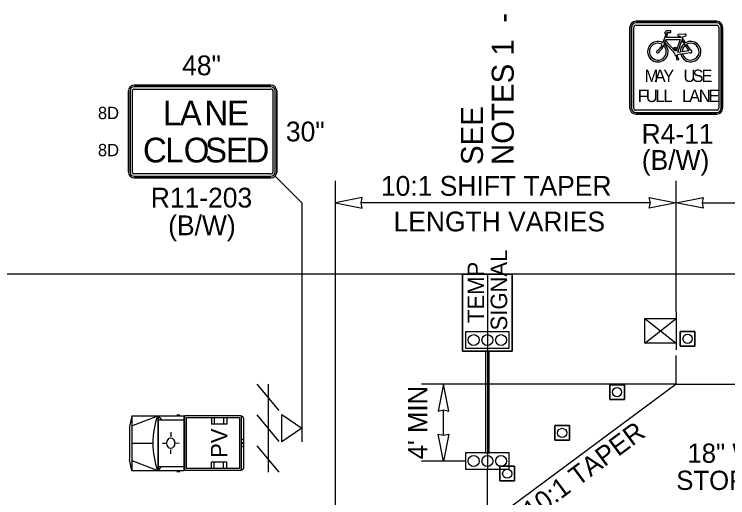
# Model space of a CAD drawing. Extents: x 99977 to 100176, y 99905 to 100011.
# Drawn here: x 100022.4 to 100024.999, y 99947.126 to 99948.886 of the extents above; entities that cross this region are included whole.
import ezdxf

# ---------------------------------------------------------------- set-up
doc = ezdxf.new("R2010")
doc.units = 0
for name, color, linetype in [('RD_ED_ShoulderPavedEdge', 7, 'Continuous'), ('RD_MK_LineEdgeWhite', 7, 'Continuous'), ('TR_SN_ConstructionSigns', 7, 'Continuous'), ('TR_WZ_BarricadeType3', 7, 'Continuous'), ('TR_WZ_PortableSignMount5ftMinBlk-Wht', 7, 'Continuous'), ('TR_WZ_PortableSignMountBlk-Wht', 7, 'Continuous'), ('TR_WZ_ProtectiveVehicle', 7, 'Continuous'), ('TR_WZ_TempSignal', 7, 'Continuous'), ('TR_WZ_TrafficCone', 7, 'Continuous'), ('TR_WZ_WorkZoneDetails', 7, 'Continuous'), ('TR_WZ_WorkZoneTextCurrent', 7, 'Continuous')]:
    doc.layers.add(name, color=color, linetype=linetype)

msp = doc.modelspace()

# ---------------------------------------------------------------- linework, layer by layer
at = {"layer": 'RD_ED_ShoulderPavedEdge'}
msp.add_line((100035.6424, 99947.9393), (100020.3, 99947.9393), dxfattribs=at)
at = {"layer": 'RD_MK_LineEdgeWhite'}
for q in [(100023.5692, 99946.6193), (100035.6425, 99947.5393)]:
    msp.add_line((100024.8112, 99947.5393), q, dxfattribs=at)
at = {"layer": 'TR_SN_ConstructionSigns'}
for p, q in [((100024.6634, 99948.8599), (100024.9588, 99948.8599)), ((100024.9588, 99948.8599), (100024.6634, 99948.8599)), ((100024.9588, 99948.8599), (100024.6634, 99948.8599)), ((100024.9588, 99948.8543), (100024.6634, 99948.8543)), ((100024.6634, 99948.8458), (100024.9588, 99948.8458)), ((100024.6423, 99948.5435), (100024.6423, 99948.8388)), ((100024.6423, 99948.8388), (100024.6423, 99948.5435)), ((100024.6423, 99948.8388), (100024.6423, 99948.5435)), ((100024.648, 99948.8388), (100024.648, 99948.5435)), ((100024.6564, 99948.5435), (100024.6564, 99948.8388)), ((100024.7751, 99948.8247), (100024.7681, 99948.8178)), ((100024.7681, 99948.8178), (100024.7728, 99948.8131)), ((100024.7916, 99948.8247), (100024.7751, 99948.8247)), ((100024.7752, 99948.8171), (100024.7774, 99948.8192)), ((100024.7792, 99948.8131), (100024.7752, 99948.8171)), ((100024.7774, 99948.8192), (100024.7916, 99948.8192)), ((100024.7916, 99948.8192), (100024.7916, 99948.8247)), ((100024.9658, 99948.8388), (100024.9658, 99948.5435)), ((100024.9742, 99948.5435), (100024.9742, 99948.8388)), ((100024.9798, 99948.8388), (100024.9798, 99948.5435)), ((100024.9798, 99948.5435), (100024.9798, 99948.8388)), ((100024.9798, 99948.5435), (100024.9798, 99948.8388)), ((100024.7728, 99948.8131), (100024.7624, 99948.782)), ((100024.7715, 99948.7902), (100024.7728, 99948.794)), ((100024.7728, 99948.794), (100024.8254, 99948.794)), ((100024.775, 99948.8006), (100024.7792, 99948.8131)), ((100024.8276, 99948.8006), (100024.775, 99948.8006)), ((100024.8254, 99948.794), (100024.811, 99948.7507)), ((100024.8435, 99948.8135), (100024.8186, 99948.8118)), ((100024.8288, 99948.804), (100024.8276, 99948.8006)), ((100024.8338, 99948.7983), (100024.8312, 99948.7904)), ((100024.8338, 99948.7983), (100024.8357, 99948.8041)), ((100024.845, 99948.7818), (100024.8338, 99948.7983)), ((100024.7676, 99948.7784), (100024.7653, 99948.7717)), ((100024.7676, 99948.7784), (100024.7692, 99948.7831)), ((100024.7692, 99948.7831), (100024.7715, 99948.7902)), ((100024.7692, 99948.7831), (100024.8058, 99948.7433)), ((100024.8062, 99948.7526), (100024.7715, 99948.7902)), ((100024.8164, 99948.7462), (100024.8312, 99948.7904)), ((100024.8312, 99948.7904), (100024.8396, 99948.778)), ((100024.8396, 99948.778), (100024.8433, 99948.7725)), ((100024.8433, 99948.7725), (100024.8571, 99948.7522)), ((100024.8636, 99948.7544), (100024.8487, 99948.7763)), ((100024.8115, 99948.7633), (100024.8027, 99948.7633)), ((100024.8049, 99948.76), (100024.8062, 99948.7526)), ((100024.811, 99948.7507), (100024.8093, 99948.76)), ((100024.8093, 99948.76), (100024.8115, 99948.76)), ((100024.8115, 99948.76), (100024.8115, 99948.7633)), ((100024.816, 99948.7395), (100024.8273, 99948.7411)), ((100024.8264, 99948.7477), (100024.8164, 99948.7462)), ((100024.8273, 99948.7411), (100024.8338, 99948.7421)), ((100024.8571, 99948.7522), (100024.8329, 99948.7486)), ((100024.8338, 99948.7421), (100024.8601, 99948.746)), ((100024.8101, 99948.7352), (100024.8137, 99948.7244)), ((100024.8137, 99948.7244), (100024.8119, 99948.7244)), ((100024.8119, 99948.7244), (100024.8119, 99948.7211)), ((100024.8119, 99948.7211), (100024.8207, 99948.7211)), ((100024.8183, 99948.7244), (100024.8143, 99948.7366)), ((100024.8207, 99948.7244), (100024.8183, 99948.7244)), ((100024.8207, 99948.7211), (100024.8207, 99948.7244)), ((100022.8369, 99948.6276), (100023.3348, 99948.6276)), ((100023.3348, 99948.6276), (100022.8369, 99948.6276)), ((100023.3348, 99948.6276), (100022.8369, 99948.6276)), ((100023.3348, 99948.622), (100022.8369, 99948.622)), ((100022.8369, 99948.6135), (100023.3348, 99948.6135)), ((100022.8159, 99948.3112), (100022.8159, 99948.6065)), ((100022.8159, 99948.6065), (100022.8159, 99948.3112)), ((100022.8159, 99948.6065), (100022.8159, 99948.3112)), ((100022.8215, 99948.6065), (100022.8215, 99948.3112)), ((100022.8299, 99948.3112), (100022.8299, 99948.6065)), ((100023.3418, 99948.6065), (100023.3418, 99948.3112)), ((100023.3502, 99948.3112), (100023.3502, 99948.6065)), ((100023.3559, 99948.6065), (100023.3559, 99948.3112)), ((100023.3559, 99948.3112), (100023.3559, 99948.6065)), ((100023.3559, 99948.3112), (100023.3559, 99948.6065)), ((100024.9588, 99948.5364), (100024.6634, 99948.5364)), ((100024.6634, 99948.528), (100024.9588, 99948.528)), ((100024.9588, 99948.5224), (100024.6634, 99948.5224)), ((100024.6634, 99948.5224), (100024.9588, 99948.5224)), ((100024.6634, 99948.5224), (100024.9588, 99948.5224)), ((100023.3348, 99948.3042), (100022.8369, 99948.3042)), ((100022.8369, 99948.2957), (100023.3348, 99948.2957)), ((100023.3348, 99948.2901), (100022.8369, 99948.2901)), ((100022.8369, 99948.2901), (100023.3348, 99948.2901)), ((100022.8369, 99948.2901), (100023.3348, 99948.2901))]:
    msp.add_line(p, q, dxfattribs=at)
msp.add_lwpolyline([(100024.8027, 99948.7633), (100024.8027, 99948.76), (100024.8049, 99948.76)], dxfattribs=at)
for centre, radius, start, end in [((100024.6634, 99948.8388), 0.0211, 90, 180), ((100024.6634, 99948.8388), 0.0211, 90, 180), ((100024.6634, 99948.8388), 0.0211, 90, 180), ((100024.6634, 99948.8388), 0.0155, 90, 180), ((100024.6634, 99948.8388), 0.00703, 90, 180), ((100024.9588, 99948.8388), 0.0211, 0, 90), ((100024.9588, 99948.8388), 0.0211, 0, 90), ((100024.9588, 99948.8388), 0.0211, 0, 90), ((100024.9588, 99948.8388), 0.0155, 0, 90), ((100024.9588, 99948.8388), 0.00703, 0, 90), ((100024.8186, 99948.8096), 0.00219, 89.3854, 243.6828), ((100024.8438, 99948.8102), 0.00329, 294.5519, 96.4128), ((100024.7441, 99948.7495), 0.0373, 60.5529, 50.868), ((100024.7441, 99948.7495), 0.0307, 58.1532, 46.1649), ((100024.8636, 99948.7495), 0.0373, 130.0889, 182.8379), ((100024.8636, 99948.7495), 0.0373, 192.9622, 119.9648), ((100024.8636, 99948.7495), 0.0307, 131.3616, 181.6359), ((100024.8636, 99948.7495), 0.0307, 193.937, 119.0598), ((100024.7441, 99948.7495), 0.00493, 105.257, 14.3233), ((100024.8106, 99948.7407), 0.00548, 151.1744, 264.8566), ((100024.8106, 99948.7407), 0.00548, 312.0053, 347.2932), ((100024.8636, 99948.7495), 0.00493, 225.1095, 90.4672), ((100022.8369, 99948.6065), 0.0211, 90, 180), ((100022.8369, 99948.6065), 0.0211, 90, 180), ((100022.8369, 99948.6065), 0.0211, 90, 180), ((100022.8369, 99948.6065), 0.0155, 90, 180), ((100022.8369, 99948.6065), 0.00703, 90, 180), ((100023.3348, 99948.6065), 0.0211, 0, 90), ((100023.3348, 99948.6065), 0.0211, 0, 90), ((100023.3348, 99948.6065), 0.0211, 0, 90), ((100023.3348, 99948.6065), 0.0155, 0, 90), ((100023.3348, 99948.6065), 0.00703, 0, 90), ((100024.6634, 99948.5435), 0.0211, 180, 270), ((100024.6634, 99948.5435), 0.0211, 180, 270), ((100024.6634, 99948.5435), 0.0211, 180, 270), ((100024.6634, 99948.5435), 0.0155, 180, 270), ((100024.6634, 99948.5435), 0.00703, 180, 270), ((100024.9588, 99948.5435), 0.0211, 270, 0), ((100024.9588, 99948.5435), 0.0211, 270, 0), ((100024.9588, 99948.5435), 0.0155, 270, 0), ((100024.9588, 99948.5435), 0.00703, 270, 0), ((100024.9588, 99948.5435), 0.0211, 270, 0), ((100022.8369, 99948.3112), 0.0211, 180, 270), ((100022.8369, 99948.3112), 0.0211, 180, 270), ((100022.8369, 99948.3112), 0.0211, 180, 270), ((100022.8369, 99948.3112), 0.0155, 180, 270), ((100022.8369, 99948.3112), 0.00703, 180, 270), ((100023.3348, 99948.3112), 0.0155, 270, 0), ((100023.3348, 99948.3112), 0.00703, 270, 0), ((100023.3348, 99948.3112), 0.0211, 270, 0), ((100023.3348, 99948.3112), 0.0211, 270, 0), ((100023.3348, 99948.3112), 0.0211, 270, 0)]:
    msp.add_arc(centre, radius, start, end, dxfattribs=at)
for centre, major_axis, ratio, start_param, end_param in [((100024.8317, 99948.8148), (-0.0186, 0), 0.588235, 0.686048, 1.410588), ((100024.8317, 99948.8148), (-0.0186, 0), 0.588235, 1.786993, 2.401245), ((100024.749, 99948.7702), (-0.0105, -0.0158), 0.413554, 0.494612, 2.170849), ((100024.749, 99948.7702), (-0.014, -0.021), 0.55814, 0.868091, 1.989998)]:
    msp.add_ellipse(centre, major_axis=major_axis, ratio=ratio, start_param=start_param, end_param=end_param, dxfattribs=at)
at = {"layer": 'TR_WZ_BarricadeType3'}
for p, q in [((100023.3648, 99947.4429), (100023.2848, 99947.5393)), ((100023.3248, 99947.5389), (100023.3248, 99947.2189)), ((100023.3648, 99947.3307), (100023.2848, 99947.4271)), ((100023.3648, 99947.2184), (100023.2848, 99947.3149))]:
    msp.add_line(p, q, dxfattribs=at)
at = {"layer": 'TR_WZ_PortableSignMount5ftMinBlk-Wht'}
for p, q in [((100024.6962, 99947.6881), (100024.8112, 99947.7778)), ((100024.6962, 99947.7778), (100024.8112, 99947.6881)), ((100024.8112, 99947.8019), (100024.8112, 99947.664)), ((100024.7535, 99947.7328), (100024.7535, 99947.7328)), ((100024.7537, 99947.7329), (100024.7537, 99947.7329))]:
    msp.add_line(p, q, dxfattribs=at)
msp.add_lwpolyline([(100024.6962, 99947.6881), (100024.6962, 99947.7778), (100024.8112, 99947.7778), (100024.8112, 99947.6881)], close=True, dxfattribs=at)
at = {"layer": 'TR_WZ_PortableSignMountBlk-Wht'}
msp.add_line((100023.4466, 99947.4289), (100023.4466, 99947.3289), dxfattribs=at)
msp.add_lwpolyline([(100023.4466, 99947.379), (100023.3748, 99947.3289), (100023.3748, 99947.4289)], close=True, dxfattribs=at)
at = {"layer": 'TR_WZ_ProtectiveVehicle'}
for p, q in [((100022.8282, 99947.4244), (100022.8189, 99947.3841)), ((100022.8282, 99947.4244), (100022.8282, 99947.2244)), ((100022.8282, 99947.4244), (100023.0171, 99947.4244)), ((100022.8282, 99947.3878), (100022.9226, 99947.4244)), ((100022.9226, 99947.4244), (100022.9226, 99947.2244)), ((100022.9244, 99947.4244), (100022.9244, 99947.2244)), ((100022.9244, 99947.4244), (100022.9364, 99947.4089)), ((100022.9913, 99947.4272), (100023.0027, 99947.4272)), ((100023.0171, 99947.4244), (100023.0171, 99947.2244)), ((100023.2256, 99947.4244), (100023.0198, 99947.4244)), ((100023.0198, 99947.4244), (100023.0198, 99947.2244)), ((100023.2197, 99947.4164), (100023.0257, 99947.4164)), ((100023.0257, 99947.4164), (100023.0257, 99947.2324)), ((100023.1184, 99947.4164), (100023.1184, 99947.3934)), ((100023.1284, 99947.4164), (100023.1284, 99947.3934)), ((100023.1624, 99947.4164), (100023.1624, 99947.3934)), ((100023.1734, 99947.4164), (100023.1734, 99947.3934)), ((100023.2197, 99947.4164), (100023.2197, 99947.2324)), ((100023.2256, 99947.4244), (100023.2256, 99947.2244)), ((100023.2307, 99947.4211), (100023.2263, 99947.4211)), ((100023.2263, 99947.4211), (100023.2263, 99947.2277)), ((100023.2352, 99947.415), (100023.2352, 99947.2338)), ((100022.9244, 99947.4089), (100023.0171, 99947.4089)), ((100023.1734, 99947.3934), (100023.1184, 99947.3934)), ((100022.8189, 99947.3841), (100022.8189, 99947.2648)), ((100022.9697, 99947.3641), (100022.9697, 99947.3479)), ((100023.2352, 99947.3385), (100023.2263, 99947.3348)), ((100022.8282, 99947.3244), (100022.9041, 99947.3244)), ((100022.9395, 99947.3246), (100022.9521, 99947.3245)), ((100022.9838, 99947.3241), (100022.9838, 99947.3241)), ((100023.0005, 99947.3237), (100022.9857, 99947.324)), ((100023.2352, 99947.3103), (100023.2263, 99947.3141)), ((100023.2328, 99947.3244), (100023.2287, 99947.3244)), ((100023.2307, 99947.3272), (100023.2307, 99947.3216)), ((100022.9704, 99947.286), (100022.9701, 99947.301)), ((100022.8282, 99947.2244), (100022.8189, 99947.2648)), ((100022.8282, 99947.261), (100022.9226, 99947.2244)), ((100022.9244, 99947.2399), (100023.0171, 99947.2399)), ((100022.9343, 99947.2399), (100022.9244, 99947.2244)), ((100023.2197, 99947.2324), (100023.0257, 99947.2324)), ((100023.1184, 99947.2324), (100023.1184, 99947.2554)), ((100023.1734, 99947.2554), (100023.1184, 99947.2554)), ((100023.1284, 99947.2324), (100023.1284, 99947.2554)), ((100023.1624, 99947.2324), (100023.1624, 99947.2554)), ((100023.1734, 99947.2324), (100023.1734, 99947.2554)), ((100022.8282, 99947.2244), (100023.0171, 99947.2244)), ((100022.9913, 99947.2216), (100023.0027, 99947.2216)), ((100023.2256, 99947.2244), (100023.0198, 99947.2244)), ((100023.2307, 99947.2277), (100023.2263, 99947.2277))]:
    msp.add_line(p, q, dxfattribs=at)
for centre, major_axis, start_param, end_param in [((100023.0576, 99947.3244), (0, -0.2099), 4.215667, 5.208926), ((100023.2307, 99947.415), (0, 0.0061), 4.712389, 6.283185), ((100023.2307, 99947.2338), (0, -0.0061), 0, 1.570796)]:
    msp.add_ellipse(centre, major_axis=major_axis, ratio=0.73155, start_param=start_param, end_param=end_param, dxfattribs=at)
for centre, major_axis in [((100022.9697, 99947.3244), (0, 0.0193)), ((100023.2307, 99947.3244), (0, 0.00282))]:
    msp.add_ellipse(centre, major_axis=major_axis, ratio=0.73155, dxfattribs=at)
at = {"layer": 'TR_WZ_TempSignal'}
for p, q in [((100024.033, 99947.6596), (100024.033, 99947.9397)), ((100024.033, 99947.9397), (100024.2131, 99947.9397)), ((100024.2131, 99947.9397), (100024.033, 99947.9397)), ((100024.033, 99947.9397), (100024.033, 99947.6596)), ((100024.1231, 99947.9397), (100024.1231, 99947.2294)), ((100024.2131, 99947.9397), (100024.2131, 99947.6596)), ((100024.2131, 99947.6596), (100024.2131, 99947.9397)), ((100024.203, 99947.7295), (100024.0432, 99947.7295)), ((100024.0432, 99947.7295), (100024.0432, 99947.6696)), ((100024.203, 99947.6696), (100024.203, 99947.7295)), ((100024.2131, 99947.6596), (100024.033, 99947.6596)), ((100024.033, 99947.6596), (100024.1164, 99947.6596)), ((100024.0432, 99947.6696), (100024.203, 99947.6696)), ((100024.1298, 99947.6596), (100024.1164, 99947.6596)), ((100024.1164, 99947.6596), (100024.1164, 99947.2893)), ((100024.1164, 99947.6596), (100024.1298, 99947.6596)), ((100024.1298, 99947.2893), (100024.1298, 99947.6596)), ((100024.1298, 99947.6596), (100024.2131, 99947.6596)), ((100024.203, 99947.2893), (100024.0432, 99947.2893)), ((100024.0432, 99947.2893), (100024.0432, 99947.2294)), ((100024.1164, 99947.2893), (100024.1298, 99947.2893)), ((100024.203, 99947.2294), (100024.203, 99947.2893)), ((100024.0432, 99947.2294), (100024.203, 99947.2294))]:
    msp.add_line(p, q, dxfattribs=at)
for points in [[(100024.0432, 99947.7295), (100024.0432, 99947.6696), (100024.203, 99947.6696), (100024.203, 99947.7295), (100024.0432, 99947.7295)], [(100024.0432, 99947.2893), (100024.0432, 99947.2294), (100024.203, 99947.2294), (100024.203, 99947.2893), (100024.0432, 99947.2893)]]:
    msp.add_lwpolyline(points, dxfattribs=at)
for centre in [(100024.0731, 99947.6995), (100024.0731, 99947.6995), (100024.1231, 99947.6995), (100024.1231, 99947.6995), (100024.173, 99947.6995), (100024.173, 99947.6995), (100024.0731, 99947.2593), (100024.0731, 99947.2593), (100024.1231, 99947.2593), (100024.1231, 99947.2593), (100024.173, 99947.2593), (100024.173, 99947.2593)]:
    msp.add_circle(centre, 0.02, dxfattribs=at)
at = {"layer": 'TR_WZ_TrafficCone'}
for points in [[(100024.8789, 99947.6773), (100024.8256, 99947.6773), (100024.8256, 99947.7306), (100024.8789, 99947.7306), (100024.8789, 99947.6773)], [(100024.8789, 99947.7306), (100024.8256, 99947.7306), (100024.8256, 99947.6773), (100024.8789, 99947.6773), (100024.8789, 99947.7306)], [(100024.6221, 99947.4832), (100024.5687, 99947.4832), (100024.5687, 99947.5366), (100024.6221, 99947.5366), (100024.6221, 99947.4832)], [(100024.6221, 99947.5366), (100024.5687, 99947.5366), (100024.5687, 99947.4832), (100024.6221, 99947.4832), (100024.6221, 99947.5366)], [(100024.4221, 99947.3351), (100024.3687, 99947.3351), (100024.3687, 99947.3884), (100024.4221, 99947.3884), (100024.4221, 99947.3351)], [(100024.4221, 99947.3884), (100024.3687, 99947.3884), (100024.3687, 99947.3351), (100024.4221, 99947.3351), (100024.4221, 99947.3884)], [(100024.2221, 99947.1869), (100024.1687, 99947.1869), (100024.1687, 99947.2403), (100024.2221, 99947.2403), (100024.2221, 99947.1869)], [(100024.2221, 99947.2403), (100024.1687, 99947.2403), (100024.1687, 99947.1869), (100024.2221, 99947.1869), (100024.2221, 99947.2403)]]:
    msp.add_lwpolyline(points, dxfattribs=at)
for centre in [(100024.8523, 99947.704), (100024.5954, 99947.5099), (100024.3954, 99947.3617), (100024.1954, 99947.2136)]:
    msp.add_circle(centre, 0.0167, dxfattribs=at)
at = {"layer": 'TR_WZ_WorkZoneDetails'}
for p, q in [((100023.3497, 99948.2963), (100023.4466, 99948.1993)), ((100023.5692, 99946.2193), (100023.5692, 99948.2793)), ((100024.8112, 99947.804), (100024.8112, 99948.2793)), ((100023.4466, 99948.1993), (100023.4466, 99947.4289)), ((100024.7175, 99948.1993), (100023.6629, 99948.1993)), ((100024.9049, 99948.1993), (100025.4071, 99948.1993)), ((100024.8112, 99947.5393), (100024.8112, 99947.644)), ((100024.0432, 99947.5393), (100023.8832, 99947.5393)), ((100024.8112, 99947.5393), (100024.0432, 99947.5393)), ((100023.9632, 99947.353), (100023.9632, 99947.4456)), ((100024.0432, 99947.2593), (100023.8832, 99947.2593)), ((100024.1231, 99944.9817), (100024.1231, 99947.2294))]:
    msp.add_line(p, q, dxfattribs=at)
for points in [[(100023.5692, 99948.1993), (100023.6675, 99948.18), (100023.6629, 99948.1993), (100023.6675, 99948.2186)], [(100024.8112, 99948.1993), (100024.7129, 99948.18), (100024.7175, 99948.1993), (100024.7129, 99948.2186)], [(100024.8112, 99948.1993), (100024.9095, 99948.2186), (100024.9049, 99948.1993), (100024.9095, 99948.18)], [(100023.9632, 99947.5393), (100023.9439, 99947.441), (100023.9632, 99947.4456), (100023.9825, 99947.441)], [(100023.9632, 99947.2593), (100023.9439, 99947.3576), (100023.9632, 99947.353), (100023.9825, 99947.3576)]]:
    msp.add_lwpolyline(points, close=True, dxfattribs=at)

# ---------------------------------------------------------------- texts
at = {"layer": 'TR_SN_ConstructionSigns'}
for s, p in [('48"', (100023.0111, 99948.6636)), ('30"', (100023.3891, 99948.4228)), ('R4-11', (100024.6848, 99948.4144)), ('(B/W)', (100024.6856, 99948.3193)), ('R11-203', (100022.8969, 99948.1821)), ('(B/W)', (100022.9603, 99948.0813))]:
    msp.add_text(s, height=0.072, rotation=360, dxfattribs=at).set_placement(p)
for s, height, p in [('M', 0.045, (100024.6961, 99948.6391)), ('A', 0.045, (100024.7321, 99948.6391)), ('Y', 0.045, (100024.7636, 99948.6391)), ('U', 0.045, (100024.8374, 99948.6391)), ('S', 0.045, (100024.8703, 99948.6391)), ('E', 0.045, (100024.9031, 99948.6391)), ('F', 0.045, (100024.6709, 99948.566)), ('U', 0.045, (100024.7002, 99948.566)), ('L', 0.045, (100024.7353, 99948.566)), ('L', 0.045, (100024.7645, 99948.566)), ('L', 0.045, (100024.8325, 99948.566)), ('A', 0.045, (100024.8581, 99948.566)), ('N', 0.045, (100024.8932, 99948.566)), ('E', 0.045, (100024.9283, 99948.566)), ('L', 0.09, (100022.941, 99948.4813)), ('A', 0.09, (100023.0022, 99948.4813)), ('N', 0.09, (100023.0922, 99948.4813)), ('E', 0.09, (100023.175, 99948.4813)), ('8D', 0.045, (100022.7043, 99948.5038)), ('C', 0.09, (100022.8685, 99948.3463)), ('L', 0.09, (100022.9495, 99948.3463)), ('O', 0.09, (100023.017, 99948.3463)), ('S', 0.09, (100023.0944, 99948.3463)), ('E', 0.09, (100023.1709, 99948.3463)), ('D', 0.09, (100023.242, 99948.3463)), ('8D', 0.045, (100022.7043, 99948.3688))]:
    msp.add_text(s, height=height, dxfattribs=at).set_placement(p)
at = {"layer": 'TR_WZ_ProtectiveVehicle'}
msp.add_text('PV', height=0.06, rotation=90, dxfattribs=at).set_placement((100023.1759, 99947.2707))
at = {"layer": 'TR_WZ_TempSignal'}
for s, p in [('SIGNAL', (100024.1951, 99947.7346)), ('TEMP', (100024.1111, 99947.7617))]:
    msp.add_text(s, height=0.06, rotation=90, dxfattribs=at).set_placement(p)
at = {"layer": 'TR_WZ_WorkZoneTextCurrent'}
for s, height, rotation, p in [('-', 0.08, 90, (100024.2191, 99948.8547)), ('NOTES 1', 0.08, 90, (100024.2191, 99948.3369)), ('SEE', 0.08, 90, (100024.1071, 99948.3369)), ("4' MIN", 0.07, 90, (100023.9039, 99947.2654)), ('10:1 TAPER', 0.07, 36.5289, (100024.2858, 99947.0415))]:
    msp.add_text(s, height=height, rotation=rotation, dxfattribs=at).set_placement(p)
for s, height, p in [('10:1 SHIFT TAPER', 0.072, (100023.7352, 99948.2249)), ('LENGTH VARIES', 0.072, (100023.7813, 99948.0953)), ('18" WHITE', 0.07, (100024.8518, 99947.2529)), ('STOP BAR', 0.07, (100024.8112, 99947.1541))]:
    msp.add_text(s, height=height, dxfattribs=at).set_placement(p)

doc.saveas('drawing.dxf')
